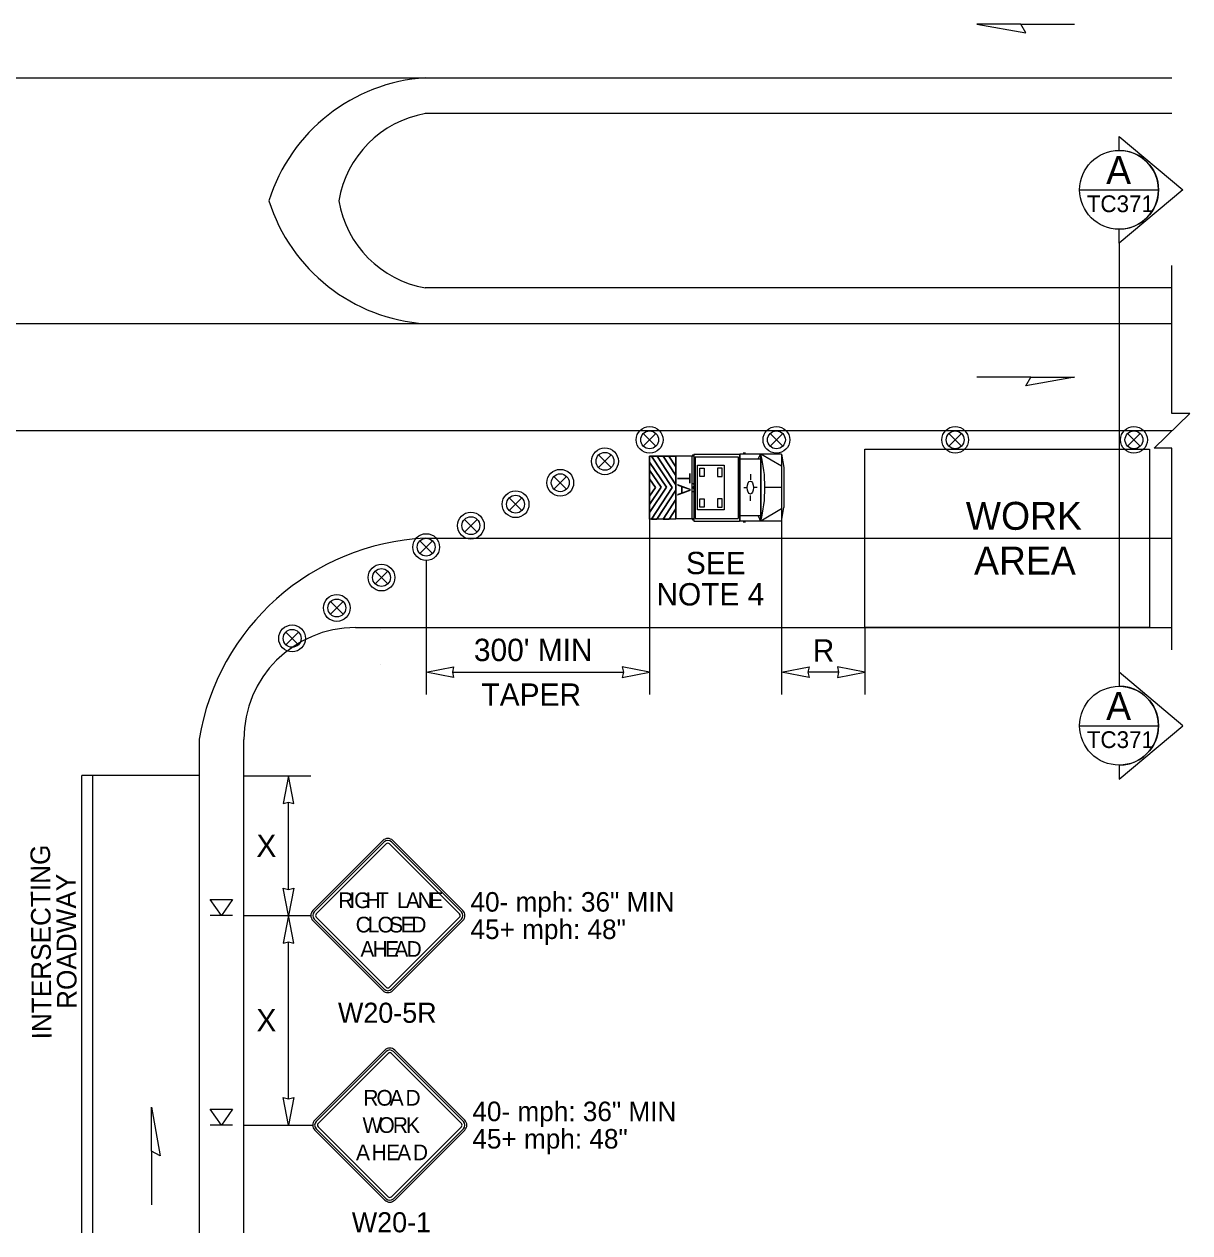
# Model space of a CAD drawing. Extents: x 99958 to 100136, y 99935 to 100013.
# Drawn here: x 100043.446 to 100047.619, y 100001.906 to 100006.232 of the extents above; entities that cross this region are included whole.
import ezdxf

# ---------------------------------------------------------------- set-up
doc = ezdxf.new("R2010")
doc.units = 0
for name, color, linetype in [('RD_ED_ShoulderPavedEdge', 7, 'Continuous'), ('RD_MK_LineDblYellowCenter', 7, 'Continuous'), ('RD_MK_LineEdgeWhite', 7, 'Continuous'), ('RD_MK_LineEdgeYellow', 7, 'Continuous'), ('RD_MK_LineLane', 7, 'Continuous'), ('RD_MK_LineStop', 7, 'Continuous'), ('SH_DE_DetailBody1Text', 7, 'Continuous'), ('SH_TI_WZSectionCut', 7, 'Continuous'), ('TR_SN_ConstructionSigns', 7, 'Continuous'), ('TR_WZ_PortableSignMountBlk-Org', 7, 'Continuous'), ('TR_WZ_TrafficSafetyDrum', 7, 'Continuous'), ('TR_WZ_TransportableAttenuator', 7, 'Continuous'), ('TR_WZ_WorkAreaLabel', 7, 'Continuous'), ('TR_WZ_WorkZoneDetails', 7, 'Continuous'), ('TR_WZ_WorkZoneTextCurrent', 7, 'Continuous')]:
    doc.layers.add(name, color=color, linetype=linetype)

msp = doc.modelspace()

# ---------------------------------------------------------------- linework, layer by layer
at = {"layer": 'RD_ED_ShoulderPavedEdge'}
for p, q in [((100047.555, 100005.9124), (100044.8819, 100005.9124)), ((100047.555, 100005.2885), (100044.8819, 100005.2885)), ((100044.6319, 100004.0725), (100047.555, 100004.0725))]:
    msp.add_line(p, q, dxfattribs=at)
msp.add_lwpolyline([(100044.2319, 100001.9059), (100044.2319, 100003.6724)], dxfattribs=at)
for centre, radius, start, end in [((100044.9487, 100005.5361), 0.3822, 100.0567, 170.3118), ((100044.9487, 100005.6648), 0.3822, 189.6882, 259.9433), ((100044.6319, 100003.6724), 0.4, 90, 180)]:
    msp.add_arc(centre, radius, start, end, dxfattribs=at)
at = {"layer": 'RD_MK_LineDblYellowCenter'}
for p, q in [((100043.6519, 100001.9059), (100043.6519, 100003.5425)), ((100043.6919, 100001.9059), (100043.6919, 100003.5425))]:
    msp.add_line(p, q, dxfattribs=at)
at = {"layer": 'RD_MK_LineEdgeWhite'}
msp.add_line((100044.0719, 100003.6724), (100044.0719, 100001.9059), dxfattribs=at)
msp.add_arc((100044.9219, 100003.5319), 0.8615, 92.6555, 170.6116, dxfattribs=at)
at = {"layer": 'RD_MK_LineEdgeYellow'}
for p, q in [((100042.4619, 100006.0404), (100044.8819, 100006.0404)), ((100044.8819, 100006.0404), (100047.555, 100006.0404)), ((100042.4619, 100005.1604), (100044.8819, 100005.1604)), ((100044.8819, 100005.1604), (100047.555, 100005.1604)), ((100044.8819, 100004.3925), (100047.555, 100004.3925))]:
    msp.add_line(p, q, dxfattribs=at)
for centre, start, end in [((100044.9235, 100005.4112), 93.7766, 162.5378), ((100044.9235, 100005.7897), 197.4622, 266.2234)]:
    msp.add_arc(centre, 0.6306, start, end, dxfattribs=at)
at = {"layer": 'RD_MK_LineLane'}
msp.add_lwpolyline([(100047.555, 100004.7765), (100040.32, 100004.7765)], dxfattribs=at)
at = {"layer": 'RD_MK_LineStop'}
msp.add_line((100044.0719, 100003.5425), (100043.6519, 100003.5425), dxfattribs=at)
at = {"layer": 'SH_TI_WZSectionCut'}
for p, q in [((100047.3657, 100005.7808), (100047.3657, 100005.8307)), ((100047.3657, 100005.8307), (100047.5938, 100005.6396)), ((100047.5938, 100005.6396), (100047.3657, 100005.4484)), ((100047.3657, 100005.4484), (100047.3657, 100005.4984)), ((100047.3657, 100005.4484), (100047.3657, 100003.9125)), ((100047.3657, 100003.9125), (100047.3657, 100003.8625)), ((100047.5939, 100003.7213), (100047.3657, 100003.9125)), ((100047.3657, 100003.5302), (100047.5939, 100003.7213)), ((100047.3657, 100003.5801), (100047.3657, 100003.5302))]:
    msp.add_line(p, q, dxfattribs=at)
for points in [[(100047.2245, 100005.6396), (100047.5069, 100005.6396)], [(100047.2245, 100003.7213), (100047.5069, 100003.7213)]]:
    msp.add_lwpolyline(points, dxfattribs=at)
for centre in [(100047.3657, 100005.6396), (100047.3657, 100003.7213)]:
    msp.add_circle(centre, 0.1412, dxfattribs=at)
for centre in [(100047.3657, 100005.6396), (100047.3657, 100003.7213)]:
    msp.add_arc(centre, 0.1412, 269.9978, 90.0022, dxfattribs=at)
at = {"layer": 'TR_SN_ConstructionSigns'}
for p, q in [((100044.7299, 100003.3101), (100044.4794, 100003.0595)), ((100044.7349, 100003.3051), (100044.4843, 100003.0545)), ((100044.4913, 100003.0476), (100044.7419, 100003.2981)), ((100044.7538, 100003.2981), (100045.0044, 100003.0476)), ((100045.0113, 100003.0545), (100044.7608, 100003.3051)), ((100045.0163, 100003.0595), (100044.7657, 100003.3101)), ((100044.4794, 100003.0237), (100044.7299, 100002.7731)), ((100044.4843, 100003.0287), (100044.7349, 100002.7781)), ((100044.7419, 100002.7851), (100044.4913, 100003.0356)), ((100045.0044, 100003.0356), (100044.7538, 100002.7851)), ((100044.7608, 100002.7781), (100045.0113, 100003.0287)), ((100044.7657, 100002.7731), (100045.0163, 100003.0237)), ((100044.7366, 100002.5601), (100044.486, 100002.3095)), ((100044.7416, 100002.5551), (100044.491, 100002.3045)), ((100044.498, 100002.2976), (100044.7485, 100002.5481)), ((100044.7605, 100002.5481), (100045.0111, 100002.2976)), ((100045.018, 100002.3045), (100044.7674, 100002.5551)), ((100045.023, 100002.3095), (100044.7724, 100002.5601)), ((100044.491, 100002.2787), (100044.7416, 100002.0281)), ((100044.7485, 100002.0351), (100044.498, 100002.2856)), ((100045.0111, 100002.2856), (100044.7605, 100002.0351)), ((100044.7674, 100002.0281), (100045.018, 100002.2787)), ((100044.486, 100002.2737), (100044.7366, 100002.0231)), ((100044.7724, 100002.0231), (100045.023, 100002.2737))]:
    msp.add_line(p, q, dxfattribs=at)
for centre, radius, start, end in [((100044.7478, 100003.2922), 0.0253, 45, 135), ((100044.7478, 100003.2922), 0.0183, 45, 135), ((100044.7478, 100003.2922), 0.00844, 45, 135), ((100044.4973, 100003.0416), 0.0253, 135, 225), ((100044.9984, 100003.0416), 0.0253, 315, 45), ((100044.4973, 100003.0416), 0.0183, 135, 225), ((100044.4973, 100003.0416), 0.00844, 135, 225), ((100044.9984, 100003.0416), 0.00844, 315, 45), ((100044.9984, 100003.0416), 0.0183, 315, 45), ((100044.7478, 100002.791), 0.0253, 225, 315), ((100044.7478, 100002.791), 0.0183, 225, 315), ((100044.7478, 100002.791), 0.00844, 225, 315), ((100044.7545, 100002.5422), 0.0253, 45, 135), ((100044.7545, 100002.5422), 0.0183, 45, 135), ((100044.7545, 100002.5422), 0.00844, 45, 135), ((100044.5039, 100002.2916), 0.0253, 135, 225), ((100044.5039, 100002.2916), 0.0183, 135, 225), ((100044.5039, 100002.2916), 0.00844, 135, 225), ((100045.0051, 100002.2916), 0.00844, 315, 45), ((100045.0051, 100002.2916), 0.0183, 315, 45), ((100045.0051, 100002.2916), 0.0253, 315, 45), ((100044.7545, 100002.041), 0.0253, 225, 315), ((100044.7545, 100002.041), 0.0183, 225, 315), ((100044.7545, 100002.041), 0.00844, 225, 315)]:
    msp.add_arc(centre, radius, start, end, dxfattribs=at)
at = {"layer": 'TR_WZ_PortableSignMountBlk-Org'}
for p, q in [((100044.1919, 100003.0416), (100044.1119, 100003.0416)), ((100044.1919, 100002.2916), (100044.1119, 100002.2916))]:
    msp.add_line(p, q, dxfattribs=at)
for points in [[(100044.152, 100003.0416), (100044.1119, 100003.0991), (100044.1919, 100003.0991)], [(100044.152, 100002.2916), (100044.1119, 100002.3491), (100044.1919, 100002.3491)]]:
    msp.add_lwpolyline(points, close=True, dxfattribs=at)
at = {"layer": 'TR_WZ_TrafficSafetyDrum'}
for p, q in [((100045.7076, 100004.7671), (100045.6623, 100004.7218)), ((100045.6623, 100004.7671), (100045.7076, 100004.7218)), ((100046.1163, 100004.7671), (100046.1615, 100004.7218)), ((100046.1615, 100004.7671), (100046.1163, 100004.7218)), ((100046.7563, 100004.7671), (100046.8015, 100004.7218)), ((100046.8015, 100004.7671), (100046.7563, 100004.7218)), ((100047.3963, 100004.7671), (100047.4415, 100004.7218)), ((100047.4415, 100004.7671), (100047.3963, 100004.7218)), ((100045.5476, 100004.6903), (100045.5023, 100004.645)), ((100045.5023, 100004.6903), (100045.5476, 100004.645)), ((100045.3876, 100004.6135), (100045.3423, 100004.5682)), ((100045.3423, 100004.6135), (100045.3876, 100004.5682)), ((100045.2276, 100004.5367), (100045.1823, 100004.4914)), ((100045.1823, 100004.5367), (100045.2276, 100004.4914)), ((100045.0676, 100004.4599), (100045.0223, 100004.4146)), ((100045.0223, 100004.4599), (100045.0676, 100004.4146)), ((100044.9076, 100004.3831), (100044.8623, 100004.3378)), ((100044.8623, 100004.3831), (100044.9076, 100004.3378)), ((100044.7476, 100004.2742), (100044.7023, 100004.2289)), ((100044.7023, 100004.2742), (100044.7476, 100004.2289)), ((100044.5876, 100004.1653), (100044.5423, 100004.1201)), ((100044.5423, 100004.1653), (100044.5876, 100004.1201)), ((100044.4276, 100004.0564), (100044.3823, 100004.0112)), ((100044.3823, 100004.0564), (100044.4276, 100004.0112))]:
    msp.add_line(p, q, dxfattribs=at)
for centre, radius in [((100045.685, 100004.7445), 0.048), ((100045.685, 100004.7445), 0.048), ((100046.1389, 100004.7445), 0.048), ((100046.1389, 100004.7445), 0.048), ((100046.7789, 100004.7445), 0.048), ((100046.7789, 100004.7445), 0.048), ((100047.4189, 100004.7445), 0.048), ((100047.4189, 100004.7445), 0.048), ((100045.685, 100004.7445), 0.032), ((100046.1389, 100004.7445), 0.032), ((100046.7789, 100004.7445), 0.032), ((100047.4189, 100004.7445), 0.032), ((100045.525, 100004.6677), 0.048), ((100045.525, 100004.6677), 0.048), ((100045.525, 100004.6677), 0.032), ((100045.365, 100004.5909), 0.048), ((100045.365, 100004.5909), 0.048), ((100045.365, 100004.5909), 0.032), ((100045.205, 100004.5141), 0.048), ((100045.205, 100004.5141), 0.048), ((100045.205, 100004.5141), 0.032), ((100045.045, 100004.4373), 0.048), ((100045.045, 100004.4373), 0.048), ((100045.045, 100004.4373), 0.032), ((100044.885, 100004.3605), 0.048), ((100044.885, 100004.3605), 0.048), ((100044.885, 100004.3605), 0.032), ((100044.725, 100004.2516), 0.048), ((100044.725, 100004.2516), 0.048), ((100044.725, 100004.2516), 0.032), ((100044.565, 100004.1427), 0.048), ((100044.565, 100004.1427), 0.048), ((100044.565, 100004.1427), 0.032), ((100044.405, 100004.0338), 0.048), ((100044.405, 100004.0338), 0.048), ((100044.405, 100004.0338), 0.032)]:
    msp.add_circle(centre, radius, dxfattribs=at)
at = {"layer": 'TR_WZ_TransportableAttenuator'}
for p, q in [((100045.685, 100004.6651), (100045.7451, 100004.5746)), ((100045.685, 100004.636), (100045.685, 100004.6651)), ((100045.7451, 100004.5746), (100045.685, 100004.6651)), ((100045.685, 100004.6651), (100045.685, 100004.636)), ((100045.766, 100004.5739), (100045.6912, 100004.6866)), ((100045.6912, 100004.6866), (100045.7116, 100004.6866)), ((100045.6912, 100004.6866), (100045.766, 100004.5739)), ((100045.7116, 100004.6866), (100045.6912, 100004.6866)), ((100045.7116, 100004.6866), (100045.7793, 100004.5838)), ((100045.7793, 100004.5838), (100045.7116, 100004.6866)), ((100045.7793, 100004.6171), (100045.7337, 100004.6866)), ((100045.7337, 100004.6866), (100045.7541, 100004.6866)), ((100045.7541, 100004.6866), (100045.7337, 100004.6866)), ((100045.7337, 100004.6866), (100045.7793, 100004.6171)), ((100045.7541, 100004.6866), (100045.7793, 100004.6484)), ((100045.7793, 100004.6484), (100045.7541, 100004.6866)), ((100045.7793, 100004.4613), (100045.7793, 100004.6866)), ((100045.8437, 100004.6866), (100045.7793, 100004.6866)), ((100045.8361, 100004.6824), (100045.8361, 100004.4649)), ((100045.8396, 100004.6897), (100045.8432, 100004.6897)), ((100045.8432, 100004.6897), (100045.8432, 100004.4576)), ((100045.8437, 100004.6937), (100046.0062, 100004.6937)), ((100045.8437, 100004.6937), (100045.8437, 100004.4537)), ((100045.8437, 100004.6862), (100045.8437, 100004.4613)), ((100045.8483, 100004.6841), (100045.8483, 100004.4633)), ((100045.8483, 100004.6841), (100046.0016, 100004.6841)), ((100046.0016, 100004.6841), (100046.0016, 100004.4633)), ((100046.0062, 100004.6937), (100046.0062, 100004.4537)), ((100046.0084, 100004.6937), (100046.0084, 100004.4537)), ((100046.1576, 100004.6937), (100046.0084, 100004.6937)), ((100046.0817, 100004.6751), (100046.0084, 100004.6751)), ((100046.0288, 100004.6971), (100046.0198, 100004.6971)), ((100046.0817, 100004.6937), (100046.0722, 100004.6751)), ((100046.0817, 100004.6937), (100046.0817, 100004.4537)), ((100046.083, 100004.6937), (100046.083, 100004.4537)), ((100046.1576, 100004.6497), (100046.083, 100004.6937)), ((100046.1576, 100004.6937), (100046.1576, 100004.4537)), ((100046.1576, 100004.6937), (100046.165, 100004.6452)), ((100045.7258, 100004.5749), (100045.685, 100004.636)), ((100045.685, 100004.636), (100045.7258, 100004.5749)), ((100045.7793, 100004.6484), (100045.7793, 100004.6171)), ((100045.7793, 100004.6171), (100045.7793, 100004.6484)), ((100046.0459, 100004.6212), (100046.0459, 100004.6018)), ((100046.165, 100004.6452), (100046.165, 100004.5021)), ((100045.685, 100004.605), (100045.7058, 100004.574)), ((100045.685, 100004.5426), (100045.685, 100004.605)), ((100045.7058, 100004.574), (100045.685, 100004.605)), ((100045.685, 100004.605), (100045.685, 100004.5426)), ((100045.685, 100004.5135), (100045.7258, 100004.5749)), ((100045.7258, 100004.5749), (100045.685, 100004.5135)), ((100045.7451, 100004.5746), (100045.685, 100004.484)), ((100045.685, 100004.484), (100045.7451, 100004.5746)), ((100045.7058, 100004.574), (100045.685, 100004.5426)), ((100045.685, 100004.5426), (100045.7058, 100004.574)), ((100045.6911, 100004.4611), (100045.766, 100004.5739)), ((100045.766, 100004.5739), (100045.6911, 100004.4611)), ((100045.7793, 100004.5838), (100045.7793, 100004.5638)), ((100045.7793, 100004.5638), (100045.7793, 100004.5838)), ((100045.8361, 100004.5906), (100045.8432, 100004.5861)), ((100045.838, 100004.5737), (100045.8413, 100004.5737)), ((100045.8396, 100004.577), (100045.8396, 100004.5703)), ((100046.022, 100004.5738), (100046.032, 100004.5738)), ((100046.0347, 100004.5732), (100046.0347, 100004.5732)), ((100046.0697, 100004.5738), (100046.0597, 100004.5738)), ((100046.1576, 100004.5737), (100046.0977, 100004.5737)), ((100045.7793, 100004.5638), (100045.7112, 100004.4611)), ((100045.7112, 100004.4611), (100045.7793, 100004.5638)), ((100045.7332, 100004.4611), (100045.7793, 100004.5306)), ((100045.7793, 100004.5306), (100045.7332, 100004.4611)), ((100045.7793, 100004.5306), (100045.7793, 100004.4974)), ((100045.7793, 100004.4974), (100045.7793, 100004.5306)), ((100045.8361, 100004.5568), (100045.8432, 100004.5613)), ((100046.0459, 100004.5261), (100046.0459, 100004.5455)), ((100045.685, 100004.484), (100045.685, 100004.5135)), ((100045.685, 100004.5135), (100045.685, 100004.484)), ((100045.7793, 100004.4974), (100045.7548, 100004.4611)), ((100045.7548, 100004.4611), (100045.7793, 100004.4974)), ((100046.1576, 100004.4976), (100046.083, 100004.4537)), ((100046.1576, 100004.4537), (100046.165, 100004.5021)), ((100045.7112, 100004.4611), (100045.6911, 100004.4611)), ((100045.6911, 100004.4611), (100045.7112, 100004.4611)), ((100045.7548, 100004.4611), (100045.7332, 100004.4611)), ((100045.7332, 100004.4611), (100045.7548, 100004.4611)), ((100045.8437, 100004.4613), (100045.7793, 100004.4613)), ((100045.8396, 100004.4576), (100045.8432, 100004.4576)), ((100045.8437, 100004.4537), (100046.0062, 100004.4537)), ((100045.8483, 100004.4633), (100046.0016, 100004.4633)), ((100046.0817, 100004.4723), (100046.0084, 100004.4723)), ((100046.1576, 100004.4537), (100046.0084, 100004.4537)), ((100046.0288, 100004.4503), (100046.0198, 100004.4503)), ((100046.0738, 100004.4723), (100046.0817, 100004.4537))]:
    msp.add_line(p, q, dxfattribs=at)
for points in [[(100045.7793, 100004.4611), (100045.685, 100004.4611), (100045.685, 100004.6866), (100045.7793, 100004.6866)], [(100045.8563, 100004.6537), (100045.9523, 100004.6537), (100045.9523, 100004.4937), (100045.8563, 100004.4937)], [(100045.8643, 100004.6437), (100045.8803, 100004.6437), (100045.8803, 100004.6137), (100045.8643, 100004.6137)], [(100045.9443, 100004.6437), (100045.9283, 100004.6437), (100045.9283, 100004.6137), (100045.9443, 100004.6137)], [(100045.8643, 100004.5337), (100045.8803, 100004.5337), (100045.8803, 100004.5037), (100045.8643, 100004.5037)], [(100045.9443, 100004.5337), (100045.9283, 100004.5337), (100045.9283, 100004.5037), (100045.9443, 100004.5037)]]:
    msp.add_lwpolyline(points, close=True, dxfattribs=at)
msp.add_lwpolyline([(100045.7793, 100004.6866), (100045.685, 100004.6866), (100045.685, 100004.4611), (100045.7793, 100004.4613)], dxfattribs=at)
for centre, major_axis, start_param, end_param in [((100045.8396, 100004.6824), (0, 0.00732), 6.283185, 7.853982), ((100045.9764, 100004.5736), (0, 0.2519), 4.215852, 5.209111), ((100045.8396, 100004.4649), (0, -0.00732), 4.712389, 6.283185)]:
    msp.add_ellipse(centre, major_axis=major_axis, ratio=0.481608, start_param=start_param, end_param=end_param, dxfattribs=at)
for centre, major_axis in [((100045.8396, 100004.5737), (0, -0.00338)), ((100046.0459, 100004.5737), (0, -0.0231))]:
    msp.add_ellipse(centre, major_axis=major_axis, ratio=0.481608, dxfattribs=at)
at = {"layer": 'TR_WZ_WorkZoneDetails'}
for p, q in [((100047.0136, 100006.2324), (100047.2065, 100006.2324)), ((100047.0492, 100004.9684), (100046.8563, 100004.9684)), ((100045.685, 100004.4611), (100045.685, 100003.8325)), ((100046.1576, 100004.4537), (100046.1576, 100003.8325)), ((100044.885, 100004.3125), (100044.885, 100003.8325)), ((100044.7227, 100004.0646), (100044.7227, 100004.0646)), ((100046.4554, 100004.0725), (100046.4554, 100003.8325)), ((100044.7227, 100003.9403), (100044.7227, 100003.9403)), ((100044.9787, 100003.9125), (100045.5912, 100003.9125)), ((100046.3616, 100003.9125), (100046.2514, 100003.9125)), ((100044.2319, 100003.5416), (100044.4719, 100003.5416)), ((100044.3919, 100003.1353), (100044.3919, 100003.4479)), ((100044.2319, 100003.0416), (100044.4719, 100003.0416)), ((100044.3919, 100002.3853), (100044.3919, 100002.9479)), ((100044.2319, 100002.2916), (100044.4786, 100002.2916)), ((100043.9015, 100002.1988), (100043.9015, 100002.0059))]:
    msp.add_line(p, q, dxfattribs=at)
for points in [[(100046.8563, 100006.2324), (100047.0314, 100006.2016), (100047.0136, 100006.2324)], [(100047.2065, 100004.9684), (100047.0314, 100004.9376), (100047.0492, 100004.9684)], [(100046.4554, 100004.0725), (100046.4554, 100004.7114), (100047.475, 100004.7114), (100047.475, 100004.0725)], [(100044.885, 100003.9125), (100044.9832, 100003.9317), (100044.9787, 100003.9125), (100044.9832, 100003.8932)], [(100045.685, 100003.9125), (100045.5867, 100003.9317), (100045.5912, 100003.9125), (100045.5867, 100003.8932)], [(100046.1576, 100003.9125), (100046.2559, 100003.9317), (100046.2514, 100003.9125), (100046.2559, 100003.8932)], [(100046.4554, 100003.9125), (100046.3571, 100003.9317), (100046.3616, 100003.9125), (100046.3571, 100003.8932)], [(100044.3919, 100003.5416), (100044.3727, 100003.4433), (100044.3919, 100003.4479), (100044.4112, 100003.4433)], [(100044.3919, 100003.0416), (100044.3727, 100003.1399), (100044.3919, 100003.1353), (100044.4112, 100003.1399)], [(100044.3919, 100003.0416), (100044.3727, 100002.9433), (100044.3919, 100002.9479), (100044.4112, 100002.9433)], [(100044.3919, 100002.2916), (100044.3727, 100002.3899), (100044.3919, 100002.3853), (100044.4112, 100002.3899)], [(100043.9015, 100002.356), (100043.9323, 100002.181), (100043.9015, 100002.1988)]]:
    msp.add_lwpolyline(points, close=True, dxfattribs=at)
msp.add_lwpolyline([(100047.555, 100003.9924), (100047.555, 100004.7145), (100047.491, 100004.7145), (100047.619, 100004.8384), (100047.555, 100004.8384), (100047.555, 100005.3685)], dxfattribs=at)

# ---------------------------------------------------------------- texts
at = {"layer": 'SH_DE_DetailBody1Text'}
for s, p in [('INTERSECTING', (100043.5437, 100002.5989)), ('ROADWAY', (100043.6339, 100002.7079))]:
    msp.add_text(s, height=0.07, rotation=90.4626, dxfattribs=at).set_placement(p)
at = {"layer": 'SH_TI_WZSectionCut'}
for s, height, rotation, p in [('A', 0.1, 0.01, (100047.3195, 100005.6602)), ('TC371', 0.06, 360, (100047.2498, 100005.5596)), ('A', 0.1, 0.01, (100047.3195, 100003.7419)), ('TC371', 0.06, 360, (100047.2499, 100003.6413))]:
    msp.add_text(s, height=height, rotation=rotation, dxfattribs=at).set_placement(p)
at = {"layer": 'TR_SN_ConstructionSigns'}
for s, p in [('R', (100044.5706, 100003.0683)), ('I', (100044.61, 100003.0683)), ('G', (100044.6271, 100003.0683)), ('H', (100044.6679, 100003.0683)), ('T', (100044.7058, 100003.0683)), ('L', (100044.7807, 100003.0683)), ('A', (100044.8122, 100003.0683)), ('N', (100044.8547, 100003.0683)), ('E', (100044.8963, 100003.0683)), ('C', (100044.6325, 100002.9811)), ('L', (100044.6753, 100002.9811)), ('O', (100044.7107, 100002.9811)), ('S', (100044.7523, 100002.9811)), ('E', (100044.7934, 100002.9811)), ('D', (100044.8316, 100002.9811)), ('A', (100044.6494, 100002.8939)), ('H', (100044.6933, 100002.8939)), ('E', (100044.7371, 100002.8939)), ('A', (100044.7709, 100002.8939)), ('D', (100044.8148, 100002.8939)), ('R', (100044.6599, 100002.3611)), ('O', (100044.7069, 100002.3611)), ('A', (100044.7543, 100002.3611)), ('D', (100044.8108, 100002.3611)), ('W', (100044.657, 100002.2635)), ('O', (100044.7139, 100002.2635)), ('R', (100044.7654, 100002.2635)), ('K', (100044.8126, 100002.2635)), ('A', (100044.6336, 100002.1658)), ('H', (100044.6898, 100002.1658)), ('E', (100044.7416, 100002.1658)), ('A', (100044.7809, 100002.1658)), ('D', (100044.8372, 100002.1658))]:
    msp.add_text(s, height=0.0562, dxfattribs=at).set_placement(p)
for s, p in [('W20-5R', (100044.5692, 100002.6577)), ('W20-1', (100044.6187, 100001.9077))]:
    msp.add_text(s, height=0.072, rotation=360, dxfattribs=at).set_placement(p)
at = {"layer": 'TR_WZ_TransportableAttenuator'}
msp.add_text('TA', height=0.048, rotation=270, dxfattribs=at).set_placement((100045.7837, 100004.6263))
at = {"layer": 'TR_WZ_WorkAreaLabel'}
for s, p in [('WORK', (100046.8169, 100004.4225)), ('AREA', (100046.8465, 100004.2624))]:
    msp.add_text(s, height=0.1, dxfattribs=at).set_placement(p)
at = {"layer": 'TR_WZ_WorkZoneDetails'}
for s, p in [('40- mph: 36" MIN', (100045.0437, 100003.0556)), ('45+ mph: 48"', (100045.0437, 100002.9576)), ('40- mph: 36" MIN', (100045.0504, 100002.3056)), ('45+ mph: 48"', (100045.0504, 100002.2076))]:
    msp.add_text(s, height=0.07, dxfattribs=at).set_placement(p)
at = {"layer": 'TR_WZ_WorkZoneTextCurrent'}
for s, p in [('SEE', (100045.8148, 100004.2636)), ('NOTE 4', (100045.7092, 100004.1516)), ("300' MIN", (100045.0559, 100003.9525)), ('R', (100046.2689, 100003.9505)), ('TAPER', (100045.0829, 100003.7925)), ('X', (100044.2772, 100003.2516)), ('X', (100044.2772, 100002.6266))]:
    msp.add_text(s, height=0.08, dxfattribs=at).set_placement(p)

doc.saveas('drawing.dxf')
